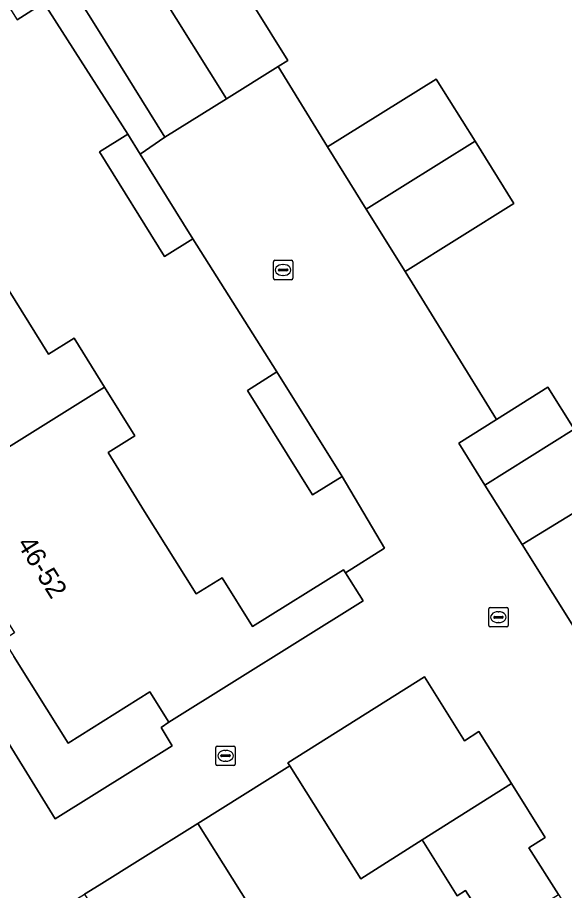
# Model space of a CAD drawing. Extents: x 157767 to 159172, y 387839 to 389425.
# Drawn here: x 158709.83 to 158737.96, y 388359.2 to 388404.08 of the extents above; entities that cross this region are included whole.
import ezdxf

# ---------------------------------------------------------------- set-up
doc = ezdxf.new("R2010")
doc.units = 0
for name, color, linetype in [('IMGEO_Erf', 7, 'Continuous'), ('IMGEO_Kolk', 7, 'Continuous'), ('IMGEO_Muur', 7, 'Continuous'), ('IMGEO_Pand', 7, 'Continuous'), ('IMGEO_Pand_nummerreeks', 7, 'Continuous'), ('IMGEO_Voetpad_open', 7, 'Continuous')]:
    doc.layers.add(name, color=color, linetype=linetype)

msp = doc.modelspace()

# ---------------------------------------------------------------- linework, layer by layer
at = {"layer": 'IMGEO_Erf'}
for points in [[(158720.265, 388407.449), (158723.74, 388401.88), (158723.228, 388401.56), (158725.766, 388397.426), (158731.359, 388400.916), (158733.356, 388397.716), (158735.352, 388394.517), (158729.759, 388391.027), (158734.469, 388383.421), (158737.108, 388385.07), (158738.457, 388382.912), (158733.869, 388380.045), (158735.785, 388376.991), (158740.366, 388379.805)], [(158706.973, 388393.919), (158711.424, 388386.781), (158712.738, 388387.6), (158714.306, 388385.086), (158715.871, 388382.576), (158714.489, 388381.714), (158716.368, 388378.694), (158719.02, 388374.454), (158720.348, 388375.284), (158721.92, 388372.77), (158726.596, 388375.694), (158726.7, 388375.528), (158728.698, 388376.804), (158726.523, 388380.486), (158725.006, 388379.539), (158721.653, 388384.911), (158723.171, 388385.858), (158718.854, 388392.711), (158717.392, 388391.799), (158714.042, 388397.168), (158715.504, 388398.08), (158711.188, 388404.83), (158709.812, 388403.967)], [(158707.15, 388370.342), (158711.764, 388362.893), (158717.783, 388366.648), (158717.215, 388367.581), (158717.621, 388367.849), (158716.644, 388369.411), (158712.433, 388366.778), (158711.337, 388368.53), (158709.651, 388371.226)], [(158734.317, 388356.923), (158732.874, 388359.207), (158732.436, 388358.932), (158730.636, 388361.813), (158727.491, 388359.807), (158723.837, 388365.609), (158719.106, 388362.653), (158722.638, 388357.021)]]:
    msp.add_lwpolyline(points, dxfattribs=at)
at = {"layer": 'IMGEO_Kolk'}
for p, q in [((158722.987, 388390.676), (158722.987, 388391.528)), ((158723.062, 388391.602), (158723.914, 388391.602)), ((158723.475, 388391.382), (158723.5, 388391.382)), ((158723.988, 388391.528), (158723.988, 388390.676)), ((158723.246, 388391.096), (158723.246, 388391.108)), ((158723.684, 388391.059), (158723.286, 388391.059)), ((158723.289, 388391.145), (158723.687, 388391.145)), ((158723.498, 388390.822), (158723.473, 388390.822)), ((158723.73, 388391.108), (158723.73, 388391.096)), ((158723.914, 388390.602), (158723.062, 388390.602)), ((158734.135, 388373.752), (158734.987, 388373.752)), ((158734.06, 388372.826), (158734.06, 388373.678)), ((158734.362, 388373.295), (158734.76, 388373.295)), ((158734.548, 388373.532), (158734.573, 388373.532)), ((158735.061, 388373.678), (158735.061, 388372.826)), ((158734.319, 388373.246), (158734.319, 388373.258)), ((158734.757, 388373.209), (158734.359, 388373.209)), ((158734.571, 388372.972), (158734.546, 388372.972)), ((158734.803, 388373.258), (158734.803, 388373.246)), ((158734.987, 388372.752), (158734.135, 388372.752)), ((158720.029, 388365.702), (158720.029, 388366.554)), ((158720.104, 388366.628), (158720.956, 388366.628)), ((158721.03, 388366.554), (158721.03, 388365.702)), ((158720.288, 388366.122), (158720.288, 388366.134)), ((158720.331, 388366.171), (158720.729, 388366.171)), ((158720.517, 388366.408), (158720.542, 388366.408)), ((158720.772, 388366.134), (158720.772, 388366.122)), ((158720.726, 388366.085), (158720.328, 388366.085)), ((158720.54, 388365.848), (158720.515, 388365.848)), ((158720.956, 388365.628), (158720.104, 388365.628))]:
    msp.add_line(p, q, dxfattribs=at)
for points in [[(158722.987, 388390.676), (158722.987, 388391.528)], [(158723.062, 388391.602), (158723.914, 388391.602)], [(158723.988, 388391.528), (158723.988, 388390.676)], [(158723.914, 388390.602), (158723.062, 388390.602)], [(158734.135, 388373.752), (158734.987, 388373.752)], [(158734.06, 388372.826), (158734.06, 388373.678)], [(158735.061, 388373.678), (158735.061, 388372.826)], [(158734.987, 388372.752), (158734.135, 388372.752)], [(158720.029, 388365.702), (158720.029, 388366.554)], [(158720.104, 388366.628), (158720.956, 388366.628)], [(158721.03, 388366.554), (158721.03, 388365.702)], [(158720.956, 388365.628), (158720.104, 388365.628)]]:
    msp.add_lwpolyline(points, dxfattribs=at)
for centre, radius, start, end in [((158723.064, 388391.526), 0.0765, 91.552, 178.448), ((158723.064, 388391.526), 0.0765, 91.552, 178.448), ((158723.912, 388391.526), 0.0765, 1.552, 88.448), ((158723.912, 388391.526), 0.0765, 1.552, 88.448), ((158723.286, 388391.105), 0.0403, 85.8775, 175.7526), ((158723.283, 388391.095), 0.0366, 178.938, 274.7102), ((158723.687, 388391.102), 0.043, 264.8664, 352.4533), ((158723.691, 388391.107), 0.0386, 1.7309, 96.639), ((158723.064, 388390.678), 0.0765, 181.552, 268.448), ((158723.064, 388390.678), 0.0765, 181.552, 268.448), ((158723.912, 388390.678), 0.0765, 271.552, 358.448), ((158723.912, 388390.678), 0.0765, 271.552, 358.448), ((158734.137, 388373.676), 0.0765, 91.552, 178.448), ((158734.137, 388373.676), 0.0765, 91.552, 178.448), ((158734.985, 388373.676), 0.0765, 1.552, 88.448), ((158734.985, 388373.676), 0.0765, 1.552, 88.448), ((158734.359, 388373.255), 0.0403, 85.8775, 175.7526), ((158734.764, 388373.257), 0.0386, 1.7309, 96.639), ((158734.137, 388372.828), 0.0765, 181.552, 268.448), ((158734.137, 388372.828), 0.0765, 181.552, 268.448), ((158734.356, 388373.245), 0.0366, 178.938, 274.7102), ((158734.76, 388373.252), 0.043, 264.8664, 352.4533), ((158734.985, 388372.828), 0.0765, 271.552, 358.448), ((158734.985, 388372.828), 0.0765, 271.552, 358.448), ((158720.106, 388366.552), 0.0765, 91.552, 178.448), ((158720.106, 388366.552), 0.0765, 91.552, 178.448), ((158720.954, 388366.552), 0.0765, 1.552, 88.448), ((158720.954, 388366.552), 0.0765, 1.552, 88.448), ((158720.328, 388366.131), 0.0403, 85.8775, 175.7526), ((158720.325, 388366.121), 0.0366, 178.938, 274.7102), ((158720.729, 388366.128), 0.043, 264.8664, 352.4533), ((158720.733, 388366.133), 0.0386, 1.7309, 96.639), ((158720.106, 388365.704), 0.0765, 181.552, 268.448), ((158720.106, 388365.704), 0.0765, 181.552, 268.448), ((158720.954, 388365.704), 0.0765, 271.552, 358.448), ((158720.954, 388365.704), 0.0765, 271.552, 358.448)]:
    msp.add_arc(centre, radius, start, end, dxfattribs=at)
for centre, major_axis, ratio, start_param, end_param in [((158723.474, 388391.102), (-0.387, 0.002), 0.722429, 4.712389, 7.853982), ((158723.499, 388391.102), (-0.39, 0.002), 0.717154, 1.570796, 4.712389), ((158734.547, 388373.252), (-0.387, 0.002), 0.722429, 4.712389, 7.853982), ((158734.572, 388373.252), (-0.39, 0.002), 0.717154, 1.570796, 4.712389), ((158720.516, 388366.128), (-0.387, 0.002), 0.722429, 4.712389, 7.853982), ((158720.541, 388366.128), (-0.39, 0.002), 0.717154, 1.570796, 4.712389)]:
    msp.add_ellipse(centre, major_axis=major_axis, ratio=ratio, start_param=start_param, end_param=end_param, dxfattribs=at)
at = {"layer": 'IMGEO_Muur'}
for points in [[(158725.766, 388397.426), (158723.228, 388401.56)], [(158726.7, 388375.528), (158728.698, 388376.804), (158726.523, 388380.486)], [(158716.138, 388360.799), (158723.837, 388365.609)]]:
    msp.add_lwpolyline(points, dxfattribs=at)
at = {"layer": 'IMGEO_Pand'}
for points in [[(158709.812, 388403.967), (158711.188, 388404.83), (158707.818, 388410.202), (158706.442, 388409.338)], [(158717.102, 388405.475), (158714.35, 388409.881), (158710.914, 388408.351), (158713.939, 388403.502), (158717.414, 388397.932), (158720.579, 388399.907)], [(158720.579, 388399.907), (158723.228, 388401.56), (158723.74, 388401.88), (158720.265, 388407.449), (158717.102, 388405.475)], [(158727.762, 388394.228), (158733.356, 388397.716), (158731.359, 388400.916), (158725.766, 388397.426)], [(158718.854, 388392.711), (158716.142, 388397.057), (158715.504, 388398.08), (158714.042, 388397.168), (158717.392, 388391.799)], [(158727.762, 388394.228), (158729.759, 388391.027), (158735.352, 388394.517), (158733.356, 388397.716)], [(158714.306, 388385.086), (158712.738, 388387.6), (158711.424, 388386.781), (158706.973, 388393.919), (158708.301, 388394.748), (158706.739, 388397.252), (158697.135, 388391.263), (158698.17, 388389.608), (158699.811, 388386.985), (158700.339, 388386.14), (158700.855, 388386.463), (158701.973, 388384.675), (158701.406, 388384.321), (158701.956, 388383.442), (158703.64, 388380.749), (158704.681, 388379.084)], [(158723.171, 388385.858), (158721.653, 388384.911), (158725.006, 388379.539), (158726.523, 388380.486)], [(158714.306, 388385.086), (158704.681, 388379.084), (158705.723, 388377.419), (158707.417, 388374.71), (158707.929, 388373.891), (158708.53, 388374.267), (158709.672, 388372.441), (158709.111, 388372.09), (158709.651, 388371.226), (158711.337, 388368.53), (158712.433, 388366.778), (158716.644, 388369.411), (158717.621, 388367.849), (158727.6, 388374.089), (158726.7, 388375.528), (158726.596, 388375.694), (158721.92, 388372.77), (158720.348, 388375.284), (158719.02, 388374.454), (158716.368, 388378.694), (158714.489, 388381.714), (158715.871, 388382.576)], [(158738.457, 388382.912), (158737.108, 388385.07), (158734.469, 388383.421), (158732.52, 388382.203), (158733.869, 388380.045)], [(158738.936, 388371.959), (158743.484, 388374.78), (158740.366, 388379.805), (158735.785, 388376.991)], [(158735.232, 388364.696), (158733.561, 388367.369), (158732.823, 388366.905), (158730.753, 388370.191), (158723.735, 388365.771), (158723.837, 388365.609), (158727.491, 388359.807), (158730.636, 388361.813)], [(158734.317, 388356.923), (158737.641, 388358.996), (158736.127, 388361.394), (158736.965, 388361.923), (158735.232, 388364.696), (158730.636, 388361.813), (158732.436, 388358.932), (158732.874, 388359.207)], [(158719.673, 388355.162), (158722.638, 388357.021), (158719.106, 388362.653), (158716.138, 388360.799), (158714.028, 388359.483), (158713.27, 388359.011), (158713.715, 388358.298), (158706.959, 388354.086), (158710.167, 388348.939), (158712.721, 388350.531), (158719.807, 388354.948)]]:
    msp.add_lwpolyline(points, close=True, dxfattribs=at)
at = {"layer": 'IMGEO_Voetpad_open'}
msp.add_lwpolyline([(158710.914, 388408.351), (158708.89, 388411.517), (158705.399, 388417.112), (158704.791, 388418.086), (158703.569, 388417.368), (158703.484, 388417.313), (158703.583, 388417.154), (158705.266, 388414.455), (158707.818, 388410.202), (158711.188, 388404.83), (158715.504, 388398.08), (158716.142, 388397.057), (158717.414, 388397.932), (158713.939, 388403.502)], close=True, dxfattribs=at)
for points in [[(158738.936, 388371.959), (158735.785, 388376.991), (158733.869, 388380.045), (158732.52, 388382.203), (158734.469, 388383.421), (158729.759, 388391.027), (158727.762, 388394.228), (158725.766, 388397.426), (158723.228, 388401.56), (158720.579, 388399.907), (158717.414, 388397.932), (158716.142, 388397.057), (158718.854, 388392.711), (158723.171, 388385.858), (158726.523, 388380.486), (158728.698, 388376.804), (158726.7, 388375.528), (158727.6, 388374.089), (158717.621, 388367.849), (158717.215, 388367.581), (158717.783, 388366.648), (158711.764, 388362.893), (158707.15, 388370.342)], [(158698.189, 388360.267), (158699.005, 388358.846), (158699.712, 388357.758), (158700.122, 388358.042), (158703.27, 388353.091), (158705.56, 388354.514), (158705.669, 388354.34), (158713.27, 388359.011), (158714.028, 388359.483), (158716.138, 388360.799), (158719.106, 388362.653), (158723.837, 388365.609), (158723.735, 388365.771), (158730.753, 388370.191)], [(158730.753, 388370.191), (158732.823, 388366.905), (158733.561, 388367.369), (158735.232, 388364.696), (158736.965, 388361.923), (158736.127, 388361.394), (158737.641, 388358.996), (158739.117, 388356.659)]]:
    msp.add_lwpolyline(points, dxfattribs=at)

# ---------------------------------------------------------------- texts
at = {"layer": 'IMGEO_Pand_nummerreeks'}
msp.add_text('46-52', height=1, rotation=302.0223, dxfattribs=at).set_placement((158709.778, 388377.024))

doc.saveas('drawing.dxf')
